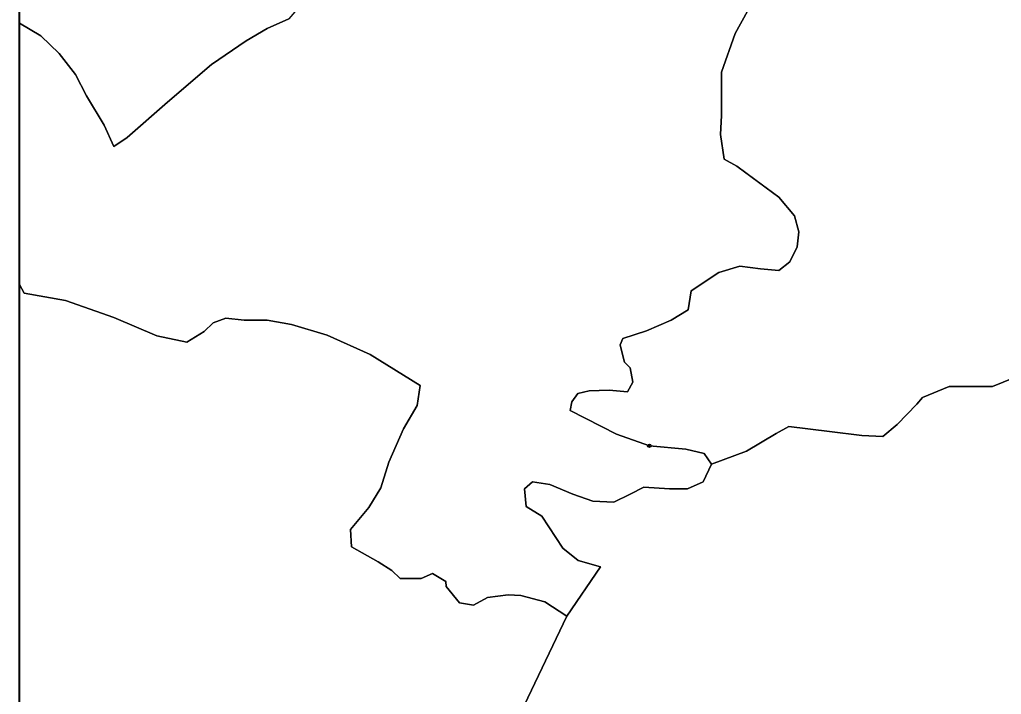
# Model space of a CAD drawing. Extents: x 654952 to 658955, y 890426 to 894481.
# Drawn here: x 657055 to 657624, y 892834 to 893225 of the extents above; entities that cross this region are included whole.
import ezdxf

# ---------------------------------------------------------------- set-up
doc = ezdxf.new("R2010")
doc.units = 0
doc.header["$LTSCALE"] = 4
doc.header["$PDMODE"] = 32
doc.header["$PDSIZE"] = 2
for name, color, linetype, lineweight in [('35', 7, 'Continuous', 25), ('36', 7, 'Continuous', 25), ('37', 7, 'Continuous', 25), ('60', 7, 'Continuous', 35)]:
    doc.layers.add(name, color=color, linetype=linetype, lineweight=lineweight)

msp = doc.modelspace()

# ---------------------------------------------------------------- linework, layer by layer
at = {"layer": '35'}
msp.add_line((657372.2, 892878.95), (657345.47, 892823.2), dxfattribs=at)
for points in [[(657476.72, 893229.47), (657469.59, 893216.51), (657461.63, 893194.09), (657461.76, 893169.1), (657461.03, 893158.07), (657463.23, 893143.71), (657470.62, 893139.61), (657494.92, 893121.67), (657503.9, 893110.91), (657506.54, 893101.69)], [(657506.54, 893101.69), (657505.48, 893092.98), (657501.26, 893084.27), (657494.92, 893079.14), (657484.36, 893080.17), (657472.21, 893081.7), (657460.06, 893078.12), (657444.21, 893067.36), (657442.45, 893056.42), (657432.59, 893050.45), (657418.33, 893044.3), (657404.6, 893039.78), (657403.04, 893036.09), (657405.47, 893026.02), (657408.82, 893022.77), (657410.41, 893014.58), (657407.24, 893008.94), (657396.67, 893009.96), (657385.05, 893009.45), (657378.53, 893007.86), (657375.01, 893003.02), (657374.13, 892998.18), (657400.85, 892984.31), (657419.92, 892977.68), (657441.04, 892975.63), (657451.59, 892973.23), (657455.82, 892967.08)], [(657455.82, 892967.08), (657476.1, 892974.47), (657493.36, 892984.76), (657500.7, 892988.81), (657524.21, 892985.87), (657542.94, 892983.66), (657555.06, 892982.93), (657563.51, 892989.91), (657574.89, 893001.67), (657578.2, 893005.71), (657593.62, 893011.96), (657618.6, 893011.96), (657631.09, 893017.11), (657647.25, 893025.93), (657655.32, 893027.76), (657667.07, 893025.92), (657678.82, 893022.62), (657689.48, 893017.1), (657703.8, 893002.77), (657724.57, 892980.94)], [(657631.09, 893017.11), (657618.6, 893011.96), (657593.62, 893011.96), (657578.2, 893005.71), (657574.89, 893001.67), (657563.51, 892989.91), (657555.06, 892982.93), (657542.94, 892983.66), (657524.21, 892985.87), (657500.7, 892988.81), (657493.36, 892984.76), (657476.1, 892974.47), (657455.82, 892967.08), (657451.06, 892956.84), (657442.08, 892952.74), (657431.52, 892952.74), (657416.73, 892953.76), (657408.81, 892949.66), (657399.3, 892945.05), (657387.15, 892945.56), (657375.53, 892949.66), (657362.33, 892955.3), (657352.29, 892956.84), (657347.54, 892952.74), (657348.59, 892942.49), (657357.57, 892936.85), (657369.72, 892918.4), (657378.7, 892911.23), (657391.54, 892907.5), (657372.2, 892878.95)]]:
    msp.add_lwpolyline(points, dxfattribs=at)
at = {"layer": '36'}
msp.add_line((657419.92, 892977.68), (657400.85, 892984.32), dxfattribs=at)
for points in [[(657268.81, 893267.61), (657260.77, 893264.26), (657244.7, 893256.22), (657232.31, 893247.17), (657220.64, 893236.24), (657211.14, 893224.97), (657198.46, 893219.33), (657186.44, 893212.31), (657166.35, 893198.57), (657140.9, 893176.79), (657117.46, 893156.35), (657109.76, 893150.99), (657104.06, 893163.39), (657093.87, 893180.39), (657087.54, 893192.69), (657078.03, 893204.98), (657067.46, 893215.23), (657055.17, 893222.54)], [(657400.85, 892984.32), (657374.13, 892998.18), (657375.01, 893003.02), (657378.53, 893007.87), (657385.05, 893009.45), (657396.67, 893009.96), (657407.24, 893008.94), (657410.41, 893014.58), (657408.82, 893022.77), (657405.47, 893026.03), (657404.75, 893029.01), (657403.04, 893036.09), (657404.59, 893039.78), (657418.33, 893044.3), (657432.59, 893050.45), (657442.45, 893056.42), (657444.21, 893067.36), (657460.06, 893078.12), (657472.21, 893081.7), (657484.36, 893080.17), (657494.92, 893079.14), (657501.26, 893084.27), (657505.48, 893092.98), (657506.54, 893101.69), (657503.9, 893110.91), (657494.92, 893121.67), (657481.72, 893131.41), (657470.62, 893139.61), (657463.23, 893143.71), (657461.03, 893158.07), (657461.75, 893169.1), (657461.63, 893194.09), (657469.59, 893216.51), (657476.72, 893229.47)], [(657055.17, 893222.54), (657055.17, 893071.01), (657057.87, 893066.04), (657081.72, 893061.78), (657109.71, 893052.04), (657134.54, 893041.28), (657151.97, 893037.7), (657162, 893043.85), (657167.29, 893048.97), (657174.68, 893051.53), (657185.25, 893050.51), (657198.45, 893050.51), (657212.71, 893047.95), (657233.31, 893041.8), (657258.14, 893030.52), (657287.19, 893012.59), (657285.44, 893000.89), (657277.52, 892987.56), (657269.07, 892968.09), (657264.32, 892953.23), (657257.45, 892941.96), (657246.71, 892929.19), (657247.38, 892919.14), (657262.78, 892910.43), (657270.82, 892905.4), (657275.61, 892900.67), (657287.76, 892900.67), (657294.26, 892903.72), (657301.96, 892899.03), (657302.22, 892896.06), (657310, 892886.63), (657318.03, 892885.29), (657326.07, 892889.65), (657338.12, 892891.33), (657345.49, 892890.99), (657359.38, 892887.18), (657372.2, 892878.95), (657391.54, 892907.5), (657378.7, 892911.23), (657369.72, 892918.4)], [(657369.72, 892918.4), (657357.57, 892936.85), (657348.59, 892942.49), (657347.54, 892952.74), (657352.29, 892956.84), (657362.33, 892955.3), (657375.53, 892949.66), (657387.15, 892945.56), (657399.3, 892945.05), (657408.81, 892949.66), (657416.73, 892953.76), (657431.52, 892952.74), (657442.08, 892952.74), (657451.06, 892956.84), (657455.82, 892967.08), (657451.59, 892973.23), (657441.04, 892975.63), (657419.92, 892977.68)]]:
    msp.add_lwpolyline(points, dxfattribs=at)
msp.add_point((657419.92, 892977.68), dxfattribs=at)
at = {"layer": '37'}
msp.add_line((657093.87, 893180.39), (657104.06, 893163.39), dxfattribs=at)
for points in [[(657055.17, 893299.64), (657055.17, 893222.54), (657067.46, 893215.23), (657078.03, 893204.98), (657087.54, 893192.69), (657093.87, 893180.39)], [(657104.06, 893163.39), (657109.76, 893150.99), (657117.46, 893156.35), (657140.9, 893176.79), (657166.35, 893198.57), (657186.44, 893212.31), (657198.46, 893219.33), (657211.14, 893224.97)], [(657345.47, 892823.2), (657372.2, 892878.95), (657359.38, 892887.18), (657345.49, 892890.99), (657338.12, 892891.33), (657326.07, 892889.65), (657318.03, 892885.29), (657310, 892886.63), (657302.22, 892896.06), (657301.96, 892899.03), (657294.26, 892903.72), (657287.76, 892900.67), (657275.61, 892900.67), (657270.82, 892905.4), (657262.78, 892910.43), (657247.38, 892919.14), (657246.71, 892929.19), (657257.45, 892941.96), (657264.32, 892953.23), (657269.07, 892968.09), (657277.52, 892987.56), (657285.44, 893000.89), (657287.19, 893012.59), (657258.14, 893030.52), (657233.31, 893041.8), (657212.71, 893047.95), (657198.45, 893050.51), (657185.25, 893050.51), (657174.68, 893051.53), (657167.29, 893048.97), (657162, 893043.85), (657151.97, 893037.7), (657134.54, 893041.28), (657109.71, 893052.04), (657081.72, 893061.78), (657057.87, 893066.04), (657055.17, 893071.01), (657055.17, 892821.87)]]:
    msp.add_lwpolyline(points, dxfattribs=at)
at = {"layer": '60', "lineweight": 40}
msp.add_lwpolyline([(657055.17, 894480.74), (658955.28, 894480.74), (658955.28, 890425.88), (657055.17, 890425.88)], close=True, dxfattribs=at)

doc.saveas('drawing.dxf')
